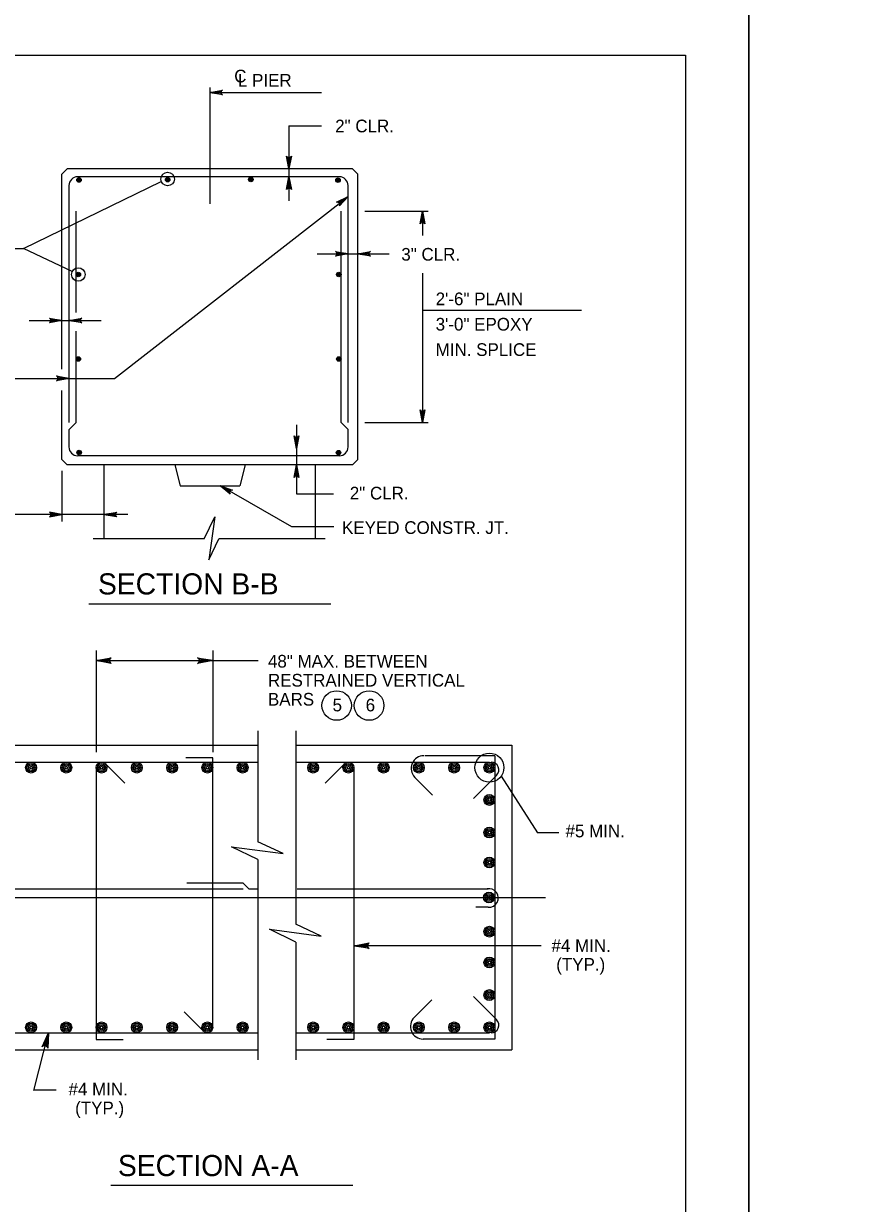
# Model space of a CAD drawing. Extents: x 646165 to 651486, y 296916 to 299292.
# Drawn here: x 649618.1 to 649816.7, y 297223.7 to 297502.8 of the extents above; entities that cross this region are included whole.
import ezdxf

# ---------------------------------------------------------------- set-up
doc = ezdxf.new("R2010")
doc.units = 0
for name, color, linetype in [('2', 7, 'Continuous'), ('50', 7, 'Continuous'), ('51', 7, 'Continuous'), ('52', 7, 'Continuous'), ('53', 7, 'Continuous'), ('54', 7, 'Continuous'), ('57', 7, 'Continuous'), ('PLT-BNDY', 7, 'Continuous')]:
    doc.layers.add(name, color=color, linetype=linetype)

msp = doc.modelspace()

# ---------------------------------------------------------------- linework, layer by layer
at = {"layer": '2'}
for p, q in [((648988.59, 297495.25), (649774.59, 297495.25)), ((649774.59, 297495.25), (649774.59, 296931.25))]:
    msp.add_line(p, q, dxfattribs=at)
at = {"layer": '50'}
for p, q in [((649662.13, 297487.67), (649662.13, 297460.12)), ((649589.52, 297296.04), (649741.52, 297296.04))]:
    msp.add_line(p, q, dxfattribs=at)
at = {"layer": '51'}
for p, q in [((649627.13, 297467.13), (649628.4, 297468.4)), ((649695.86, 297468.4), (649628.4, 297468.4)), ((649695.86, 297468.4), (649697.13, 297467.13)), ((649627.13, 297421.04), (649627.13, 297467.13)), ((649697.13, 297399.66), (649697.13, 297467.13)), ((649627.13, 297399.66), (649627.13, 297415.98)), ((649627.13, 297399.66), (649628.4, 297398.4)), ((649695.86, 297398.4), (649628.4, 297398.4)), ((649637.13, 297380.9), (649637.13, 297398.4)), ((649653.8, 297398.4), (649655.08, 297393.4)), ((649670.46, 297398.4), (649669.18, 297393.4)), ((649687.13, 297380.9), (649687.13, 297398.4)), ((649695.86, 297398.4), (649697.13, 297399.66)), ((649655.08, 297393.4), (649669.18, 297393.4)), ((649589.52, 297332.04), (649673.48, 297332.04)), ((649682.48, 297332.04), (649733.52, 297332.04)), ((649733.52, 297332.04), (649733.52, 297260.04)), ((649589.52, 297260.04), (649673.48, 297260.04)), ((649682.48, 297260.04), (649733.52, 297260.04))]:
    msp.add_line(p, q, dxfattribs=at)
at = {"layer": '52'}
for p, q in [((649662.13, 297486.47), (649688.51, 297486.47)), ((649680.83, 297478.57), (649680.83, 297460.8)), ((649680.83, 297478.57), (649688.51, 297478.57)), ((649618.07, 297449.54), (649650.63, 297465.41)), ((649652.13, 297465.97), (649652.13, 297465.97)), ((649698.78, 297458.4), (649713.76, 297458.4)), ((649712.4, 297458.4), (649712.4, 297452.65)), ((649586.94, 297449.54), (649618.07, 297449.54)), ((649629.55, 297444.08), (649618.07, 297449.54)), ((649687.5, 297448.31), (649704.56, 297448.31)), ((649630.99, 297443.4), (649630.99, 297443.4)), ((649712.4, 297443.7), (649712.4, 297408.4)), ((649712.4, 297434.96), (649750.05, 297434.96)), ((649619.35, 297432.53), (649636.41, 297432.53)), ((649590.14, 297418.84), (649639.53, 297418.84)), ((649682.64, 297407.82), (649682.64, 297391.56)), ((649698.78, 297408.4), (649713.76, 297408.4)), ((649627.13, 297396.94), (649627.13, 297384.95)), ((649681.47, 297383.72), (649664.6, 297393.4)), ((649682.64, 297391.56), (649691.4, 297391.56)), ((649642.69, 297386.65), (649599.98, 297386.65)), ((649691.47, 297383.72), (649681.47, 297383.72)), ((649660.75, 297380.9), (649634.54, 297380.9)), ((649689.41, 297380.9), (649664.25, 297380.9)), ((649635.22, 297354.48), (649635.22, 297330.38)), ((649662.8, 297354.48), (649662.8, 297330.38)), ((649635.22, 297352.08), (649673.52, 297352.08)), ((649673.48, 297335.43), (649673.48, 297309.24)), ((649682.48, 297335.43), (649682.48, 297289.71)), ((649731.02, 297324.73), (649739.61, 297311.34)), ((649744.69, 297311.34), (649739.61, 297311.34)), ((649673.48, 297305.02), (649673.48, 297257.64)), ((649682.48, 297285.48), (649682.48, 297257.64)), ((649740.47, 297284.64), (649696.16, 297284.64)), ((649620.46, 297250.39), (649623.98, 297264.04)), ((649625.75, 297250.46), (649620.67, 297250.46))]:
    msp.add_line(p, q, dxfattribs=at)
for points in [[(649662.13, 297486.47), (649665.11, 297487.03), (649664.88, 297486.87), (649664.76, 297486.67), (649664.73, 297486.47), (649664.76, 297486.27), (649664.88, 297486.07), (649665.11, 297485.91), (649662.13, 297486.47), (649664.88, 297486.07), (649664.76, 297486.27), (649662.13, 297486.47), (649664.73, 297486.47), (649664.76, 297486.67), (649662.13, 297486.47), (649664.88, 297486.87)], [(649680.83, 297468.45), (649680.27, 297471.43), (649680.43, 297471.2), (649680.63, 297471.08), (649680.83, 297471.05), (649681.03, 297471.08), (649681.23, 297471.2), (649681.39, 297471.43), (649680.83, 297468.45), (649681.23, 297471.2), (649681.03, 297471.08), (649680.83, 297468.45), (649680.83, 297471.05), (649680.63, 297471.08), (649680.83, 297468.45), (649680.43, 297471.2)], [(649680.83, 297466.49), (649681.39, 297463.5), (649681.23, 297463.73), (649681.03, 297463.85), (649680.83, 297463.89), (649680.63, 297463.85), (649680.43, 297463.73), (649680.27, 297463.5), (649680.83, 297466.49), (649680.43, 297463.73), (649680.63, 297463.85), (649680.83, 297466.49), (649680.83, 297463.89), (649681.03, 297463.85), (649680.83, 297466.49), (649681.23, 297463.73)], [(649694.8, 297461.88), (649692.79, 297459.61), (649692.88, 297459.88), (649692.85, 297460.11), (649692.75, 297460.29), (649692.6, 297460.42), (649692.39, 297460.51), (649692.11, 297460.49), (649694.8, 297461.88), (649692.39, 297460.51), (649692.6, 297460.42), (649694.8, 297461.88), (649692.75, 297460.29), (649692.85, 297460.11), (649694.8, 297461.88), (649692.88, 297459.88)], [(649712.4, 297458.4), (649712.96, 297455.41), (649712.8, 297455.64), (649712.6, 297455.76), (649712.4, 297455.8), (649712.2, 297455.76), (649712, 297455.64), (649711.84, 297455.41), (649712.4, 297458.4), (649712, 297455.64), (649712.2, 297455.76), (649712.4, 297458.4), (649712.4, 297455.8), (649712.6, 297455.76), (649712.4, 297458.4), (649712.8, 297455.64)], [(649694.81, 297448.31), (649691.83, 297447.75), (649692.06, 297447.91), (649692.18, 297448.11), (649692.21, 297448.31), (649692.18, 297448.51), (649692.06, 297448.71), (649691.83, 297448.87), (649694.81, 297448.31), (649692.06, 297448.71), (649692.18, 297448.51), (649694.81, 297448.31), (649692.21, 297448.31), (649692.18, 297448.11), (649694.81, 297448.31), (649692.06, 297447.91)], [(649697.09, 297448.31), (649700.08, 297448.87), (649699.85, 297448.71), (649699.73, 297448.51), (649699.69, 297448.31), (649699.73, 297448.11), (649699.85, 297447.91), (649700.08, 297447.75), (649697.09, 297448.31), (649699.85, 297447.91), (649699.73, 297448.11), (649697.09, 297448.31), (649699.69, 297448.31), (649699.73, 297448.51), (649697.09, 297448.31), (649699.85, 297448.71)], [(649627.13, 297432.53), (649624.15, 297431.97), (649624.38, 297432.13), (649624.49, 297432.33), (649624.53, 297432.53), (649624.49, 297432.73), (649624.38, 297432.93), (649624.15, 297433.08), (649627.13, 297432.53), (649624.38, 297432.93), (649624.49, 297432.73), (649627.13, 297432.53), (649624.53, 297432.53), (649624.49, 297432.33), (649627.13, 297432.53), (649624.38, 297432.13)], [(649628.85, 297432.53), (649631.83, 297433.08), (649631.6, 297432.93), (649631.49, 297432.73), (649631.45, 297432.53), (649631.49, 297432.33), (649631.6, 297432.13), (649631.83, 297431.97), (649628.85, 297432.53), (649631.6, 297432.13), (649631.49, 297432.33), (649628.85, 297432.53), (649631.45, 297432.53), (649631.49, 297432.73), (649628.85, 297432.53), (649631.6, 297432.93)], [(649628.8, 297418.84), (649625.81, 297418.29), (649626.04, 297418.44), (649626.16, 297418.64), (649626.2, 297418.84), (649626.16, 297419.04), (649626.04, 297419.24), (649625.81, 297419.4), (649628.8, 297418.84), (649626.04, 297419.24), (649626.16, 297419.04), (649628.8, 297418.84), (649626.2, 297418.84), (649626.16, 297418.64), (649628.8, 297418.84), (649626.04, 297418.44)], [(649712.4, 297408.4), (649711.84, 297411.38), (649712, 297411.15), (649712.2, 297411.03), (649712.4, 297411), (649712.6, 297411.03), (649712.8, 297411.15), (649712.96, 297411.38), (649712.4, 297408.4), (649712.8, 297411.15), (649712.6, 297411.03), (649712.4, 297408.4), (649712.4, 297411), (649712.2, 297411.03), (649712.4, 297408.4), (649712, 297411.15)], [(649682.6, 297402.28), (649682.04, 297405.26), (649682.2, 297405.03), (649682.4, 297404.91), (649682.6, 297404.88), (649682.8, 297404.91), (649683, 297405.03), (649683.16, 297405.26), (649682.6, 297402.28), (649683, 297405.03), (649682.8, 297404.91), (649682.6, 297402.28), (649682.6, 297404.88), (649682.4, 297404.91), (649682.6, 297402.28), (649682.2, 297405.03)], [(649682.6, 297398.41), (649683.16, 297395.42), (649683, 297395.65), (649682.8, 297395.77), (649682.6, 297395.81), (649682.4, 297395.77), (649682.2, 297395.65), (649682.04, 297395.42), (649682.6, 297398.41), (649682.2, 297395.65), (649682.4, 297395.77), (649682.6, 297398.41), (649682.6, 297395.81), (649682.8, 297395.77), (649682.6, 297398.41), (649683, 297395.65)], [(649664.6, 297393.4), (649667.46, 297392.4), (649667.19, 297392.37), (649666.98, 297392.26), (649666.85, 297392.1), (649666.78, 297391.91), (649666.79, 297391.68), (649666.91, 297391.43), (649664.6, 297393.4), (649666.79, 297391.68), (649666.78, 297391.91), (649664.6, 297393.4), (649666.85, 297392.1), (649666.98, 297392.26), (649664.6, 297393.4), (649667.19, 297392.37)], [(649627.13, 297386.65), (649624.15, 297387.2), (649624.26, 297387.12), (649624.38, 297387.05), (649624.44, 297386.95), (649624.49, 297386.85), (649624.51, 297386.75), (649624.53, 297386.65), (649624.51, 297386.55), (649624.49, 297386.45), (649624.44, 297386.35), (649624.38, 297386.25), (649624.26, 297386.17), (649624.15, 297386.09), (649627.13, 297386.65), (649624.26, 297386.17), (649624.38, 297386.25), (649627.13, 297386.65), (649624.44, 297386.35), (649624.49, 297386.45), (649627.13, 297386.65), (649624.51, 297386.55), (649624.53, 297386.65), (649627.13, 297386.65), (649624.51, 297386.75), (649624.49, 297386.85), (649627.13, 297386.65), (649624.44, 297386.95), (649624.38, 297387.05), (649627.13, 297386.65), (649624.26, 297387.12)], [(649637.13, 297386.65), (649640.11, 297387.2), (649640, 297387.12), (649639.88, 297387.05), (649639.82, 297386.95), (649639.76, 297386.85), (649639.75, 297386.75), (649639.73, 297386.65), (649639.75, 297386.55), (649639.76, 297386.45), (649639.82, 297386.35), (649639.88, 297386.25), (649640, 297386.17), (649640.11, 297386.09), (649637.13, 297386.65), (649640, 297386.17), (649639.88, 297386.25), (649637.13, 297386.65), (649639.82, 297386.35), (649639.76, 297386.45), (649637.13, 297386.65), (649639.75, 297386.55), (649639.73, 297386.65), (649637.13, 297386.65), (649639.75, 297386.75), (649639.76, 297386.85), (649637.13, 297386.65), (649639.82, 297386.95), (649639.88, 297387.05), (649637.13, 297386.65), (649640, 297387.12)], [(649660.75, 297380.9), (649663.28, 297386.08), (649661.9, 297375.93), (649664.26, 297380.9)], [(649635.22, 297352.08), (649638.8, 297352.75), (649638.53, 297352.56), (649638.39, 297352.32), (649638.34, 297352.08), (649638.39, 297351.84), (649638.53, 297351.6), (649638.8, 297351.41), (649635.22, 297352.08), (649638.53, 297351.6), (649638.39, 297351.84), (649635.22, 297352.08), (649638.34, 297352.08), (649638.39, 297352.32), (649635.22, 297352.08), (649638.53, 297352.56)], [(649662.8, 297352.08), (649659.23, 297351.41), (649659.5, 297351.6), (649659.64, 297351.84), (649659.68, 297352.08), (649659.64, 297352.32), (649659.5, 297352.56), (649659.23, 297352.75), (649662.8, 297352.08), (649659.5, 297352.56), (649659.64, 297352.32), (649662.8, 297352.08), (649659.68, 297352.08), (649659.64, 297351.84), (649662.8, 297352.08), (649659.5, 297351.6)], [(649673.48, 297305.02), (649667.26, 297308.06), (649679.44, 297306.41), (649673.48, 297309.24)], [(649682.48, 297285.48), (649676.26, 297288.53), (649688.44, 297286.87), (649682.48, 297289.71)], [(649696.23, 297284.61), (649699.81, 297285.28), (649699.54, 297285.09), (649699.39, 297284.85), (649699.35, 297284.61), (649699.39, 297284.37), (649699.54, 297284.13), (649699.81, 297283.94), (649696.23, 297284.61), (649699.54, 297284.13), (649699.39, 297284.37), (649696.23, 297284.61), (649699.35, 297284.61), (649699.39, 297284.85), (649696.23, 297284.61), (649699.54, 297285.09)], [(649623.98, 297264.04), (649623.76, 297260.4), (649623.64, 297260.72), (649623.44, 297260.91), (649623.22, 297261.01), (649622.98, 297261.03), (649622.71, 297260.95), (649622.46, 297260.73), (649623.98, 297264.04), (649622.71, 297260.95), (649622.98, 297261.03), (649623.98, 297264.04), (649623.22, 297261.01), (649623.44, 297260.91), (649623.98, 297264.04), (649623.64, 297260.72)]]:
    msp.add_lwpolyline(points, dxfattribs=at)
for centre, radius in [((649652.13, 297465.97), 1.6), ((649630.99, 297443.4), 1.6), ((649692.11, 297341.45), 3.5), ((649699.79, 297341.45), 3.5), ((649728.24, 297326.76), 3.44)]:
    msp.add_circle(centre, radius, dxfattribs=at)
at = {"layer": '53'}
for p, q in [((649633.51, 297365.47), (649690.75, 297365.47)), ((649638.69, 297227.98), (649695.92, 297227.98))]:
    msp.add_line(p, q, dxfattribs=at)
at = {"layer": '54'}
for p, q in [((649692.74, 297466.51), (649630.86, 297466.51)), ((649628.8, 297408.43), (649628.8, 297464.44)), ((649694.8, 297408.4), (649694.8, 297464.44)), ((649639.53, 297418.84), (649694.8, 297461.88)), ((649630.46, 297434.4), (649630.46, 297458.4)), ((649693.14, 297408.4), (649693.14, 297458.4)), ((649630.46, 297408.4), (649630.46, 297430.01)), ((649628.8, 297402.61), (649628.8, 297406.73)), ((649694.8, 297402.61), (649694.8, 297406.73)), ((649692.74, 297400.54), (649630.86, 297400.54)), ((649662.8, 297329.11), (649656.42, 297329.11)), ((649662.8, 297265.32), (649662.8, 297329.11)), ((649729.52, 297329.52), (649712.94, 297329.52)), ((649729.52, 297329.52), (649729.52, 297262.56)), ((649594.36, 297328.04), (649673.48, 297328.04)), ((649635.22, 297326.76), (649635.22, 297262.45)), ((649637.41, 297327.66), (649642.01, 297323.06)), ((649682.48, 297328.04), (649728.24, 297328.04)), ((649693.98, 297327.66), (649689.38, 297323.06)), ((649696.16, 297326.76), (649696.16, 297262.45)), ((649710.62, 297324.46), (649714.8, 297320.28)), ((649729.96, 297324.97), (649724.46, 297319.47)), ((649595.04, 297298.07), (649670.01, 297298.07)), ((649670.01, 297299.41), (649656.68, 297299.41)), ((649670.01, 297299.41), (649671.34, 297298.07)), ((649671.34, 297298.07), (649673.3, 297298.07)), ((649682.75, 297298.07), (649727.91, 297298.07)), ((649727.96, 297293.75), (649725.02, 297293.75)), ((649729.96, 297267.11), (649724.46, 297272.61)), ((649710.44, 297267.68), (649714.62, 297271.86)), ((649660.62, 297264.41), (649656.02, 297269.01)), ((649594.36, 297264.04), (649673.48, 297264.04)), ((649682.48, 297264.04), (649728.24, 297264.04)), ((649635.22, 297262.45), (649641.61, 297262.45)), ((649696.16, 297262.45), (649689.78, 297262.45)), ((649729.52, 297262.56), (649712.56, 297262.56))]:
    msp.add_line(p, q, dxfattribs=at)
for centre, radius in [((649631.17, 297465.77), 0.533), ((649631.17, 297465.77), 0.4), ((649631.17, 297465.77), 0.267), ((649631.17, 297465.77), 0.133), ((649652.13, 297465.82), 0.533), ((649652.13, 297465.82), 0.4), ((649652.13, 297465.82), 0.267), ((649652.13, 297465.82), 0.133), ((649671.8, 297465.88), 0.533), ((649671.8, 297465.88), 0.4), ((649671.8, 297465.88), 0.267), ((649671.8, 297465.88), 0.133), ((649692.43, 297465.73), 0.533), ((649692.43, 297465.73), 0.4), ((649692.43, 297465.73), 0.267), ((649692.43, 297465.73), 0.133), ((649630.99, 297443.4), 0.533), ((649630.99, 297443.4), 0.4), ((649630.99, 297443.4), 0.267), ((649630.99, 297443.4), 0.133), ((649692.61, 297443.4), 0.533), ((649692.61, 297443.4), 0.4), ((649692.61, 297443.4), 0.267), ((649692.61, 297443.4), 0.133), ((649630.99, 297423.4), 0.533), ((649630.99, 297423.4), 0.4), ((649630.99, 297423.4), 0.267), ((649630.99, 297423.4), 0.133), ((649692.61, 297423.4), 0.533), ((649692.61, 297423.4), 0.4), ((649692.61, 297423.4), 0.267), ((649692.61, 297423.4), 0.133), ((649631.19, 297401.28), 0.533), ((649631.19, 297401.28), 0.4), ((649631.19, 297401.28), 0.267), ((649631.19, 297401.28), 0.133), ((649692.56, 297401.26), 0.533), ((649692.56, 297401.26), 0.4), ((649692.56, 297401.26), 0.267), ((649692.56, 297401.26), 0.133), ((649619.82, 297326.76), 1.28), ((649619.82, 297326.76), 0.96), ((649619.82, 297326.76), 0.64), ((649619.82, 297326.76), 0.32), ((649628.16, 297326.76), 1.28), ((649628.16, 297326.76), 0.96), ((649628.16, 297326.76), 0.64), ((649628.16, 297326.76), 0.32), ((649636.5, 297326.76), 1.28), ((649636.5, 297326.76), 0.96), ((649636.5, 297326.76), 0.64), ((649636.5, 297326.76), 0.32), ((649644.84, 297326.76), 1.28), ((649644.84, 297326.76), 0.96), ((649644.84, 297326.76), 0.64), ((649644.84, 297326.76), 0.32), ((649653.18, 297326.76), 1.28), ((649653.18, 297326.76), 0.96), ((649653.18, 297326.76), 0.64), ((649653.18, 297326.76), 0.32), ((649661.52, 297326.76), 1.28), ((649661.52, 297326.76), 0.96), ((649661.52, 297326.76), 0.64), ((649661.52, 297326.76), 0.32), ((649669.86, 297326.76), 1.28), ((649669.86, 297326.76), 0.96), ((649669.86, 297326.76), 0.64), ((649669.86, 297326.76), 0.32), ((649686.54, 297326.76), 1.28), ((649686.54, 297326.76), 0.96), ((649686.54, 297326.76), 0.64), ((649686.54, 297326.76), 0.32), ((649694.88, 297326.76), 1.28), ((649694.88, 297326.76), 0.96), ((649694.88, 297326.76), 0.64), ((649694.88, 297326.76), 0.32), ((649703.22, 297326.76), 1.28), ((649703.22, 297326.76), 0.96), ((649703.22, 297326.76), 0.64), ((649703.22, 297326.76), 0.32), ((649711.56, 297326.76), 1.28), ((649711.56, 297326.76), 0.96), ((649711.56, 297326.76), 0.64), ((649711.56, 297326.76), 0.32), ((649719.9, 297326.76), 1.28), ((649719.9, 297326.76), 0.96), ((649719.9, 297326.76), 0.64), ((649719.9, 297326.76), 0.32), ((649728.24, 297326.76), 1.28), ((649728.24, 297326.76), 0.96), ((649728.24, 297326.76), 0.64), ((649728.24, 297326.76), 0.32), ((649728.24, 297319.12), 1.28), ((649728.24, 297319.12), 0.96), ((649728.24, 297319.12), 0.64), ((649728.24, 297319.12), 0.32), ((649728.24, 297311.4), 1.28), ((649728.24, 297311.4), 0.96), ((649728.24, 297311.4), 0.64), ((649728.24, 297311.4), 0.32), ((649728.24, 297304.32), 1.28), ((649728.24, 297304.32), 0.96), ((649728.24, 297304.32), 0.64), ((649728.24, 297304.32), 0.32), ((649728.13, 297296.04), 1.28), ((649728.13, 297296.04), 0.96), ((649728.13, 297296.04), 0.64), ((649728.13, 297296.04), 0.32), ((649728.24, 297287.96), 1.28), ((649728.24, 297287.96), 0.96), ((649728.24, 297287.96), 0.64), ((649728.24, 297287.96), 0.32), ((649728.24, 297280.68), 1.28), ((649728.24, 297280.68), 0.96), ((649728.24, 297280.68), 0.64), ((649728.24, 297280.68), 0.32), ((649728.24, 297272.97), 1.28), ((649728.24, 297272.97), 0.96), ((649728.24, 297272.97), 0.64), ((649728.24, 297272.97), 0.32), ((649619.82, 297265.32), 1.28), ((649619.82, 297265.32), 0.96), ((649619.82, 297265.32), 0.64), ((649619.82, 297265.32), 0.32), ((649628.16, 297265.32), 1.28), ((649628.16, 297265.32), 0.96), ((649628.16, 297265.32), 0.64), ((649628.16, 297265.32), 0.32), ((649636.5, 297265.32), 1.28), ((649636.5, 297265.32), 0.96), ((649636.5, 297265.32), 0.64), ((649636.5, 297265.32), 0.32), ((649644.84, 297265.32), 1.28), ((649644.84, 297265.32), 0.96), ((649644.84, 297265.32), 0.64), ((649644.84, 297265.32), 0.32), ((649653.18, 297265.32), 1.28), ((649653.18, 297265.32), 0.96), ((649653.18, 297265.32), 0.64), ((649653.18, 297265.32), 0.32), ((649661.52, 297265.32), 1.28), ((649661.52, 297265.32), 0.96), ((649661.52, 297265.32), 0.64), ((649661.52, 297265.32), 0.32), ((649669.86, 297265.32), 1.28), ((649669.86, 297265.32), 0.96), ((649669.86, 297265.32), 0.64), ((649669.86, 297265.32), 0.32), ((649686.54, 297265.32), 1.28), ((649686.54, 297265.32), 0.96), ((649686.54, 297265.32), 0.64), ((649686.54, 297265.32), 0.32), ((649694.88, 297265.32), 1.28), ((649694.88, 297265.32), 0.96), ((649694.88, 297265.32), 0.64), ((649694.88, 297265.32), 0.32), ((649703.22, 297265.32), 1.28), ((649703.22, 297265.32), 0.96), ((649703.22, 297265.32), 0.64), ((649703.22, 297265.32), 0.32), ((649711.56, 297265.32), 1.28), ((649711.56, 297265.32), 0.96), ((649711.56, 297265.32), 0.64), ((649711.56, 297265.32), 0.32), ((649719.9, 297265.32), 1.28), ((649719.9, 297265.32), 0.96), ((649719.9, 297265.32), 0.64), ((649719.9, 297265.32), 0.32), ((649728.24, 297265.32), 1.28), ((649728.24, 297265.32), 0.96), ((649728.24, 297265.32), 0.64), ((649728.24, 297265.32), 0.32)]:
    msp.add_circle(centre, radius, dxfattribs=at)
for centre, radius, start, end in [((649630.86, 297464.44), 2.07, 90, 180), ((649692.74, 297464.44), 2.07, 0, 90), ((649630.86, 297402.61), 2.07, 180, 270), ((649692.74, 297402.61), 2.07, 270, 0), ((649712.74, 297326.58), 3, 90, 225), ((649728.68, 297326.24), 1.8, 315, 90), ((649728.14, 297295.93), 2.19, 265.3835, 102.0158), ((649712.56, 297265.56), 3, 135, 270), ((649728.68, 297265.84), 1.8, 270, 45)]:
    msp.add_arc(centre, radius, start, end, dxfattribs=at)
at = {"layer": '57'}
for p, q in [((649628.8, 297406.73), (649630.46, 297408.4)), ((649694.8, 297406.73), (649693.14, 297408.4))]:
    msp.add_line(p, q, dxfattribs=at)
at = {"layer": 'PLT-BNDY'}
for points in [[(648948.59, 297510.25), (649789.59, 297510.25), (649789.59, 296916.25), (648948.59, 296916.25)], [(649789.59, 297510.25), (650630.59, 297510.25), (650630.59, 296916.25), (649789.59, 296916.25)]]:
    msp.add_lwpolyline(points, close=True, dxfattribs=at)

# ---------------------------------------------------------------- texts
at = {"layer": '53'}
for s, height, p in [('C', 3, (649667.88, 297488.84)), ('L PIER', 3, (649668.76, 297487.83)), ('2" CLR.', 3, (649691.76, 297477.03)), ('3" CLR.', 3, (649707.4, 297446.68)), ('2\'-6" PLAIN', 3, (649715.53, 297436.14)), ('3\'-0" EPOXY', 3, (649715.53, 297430.14)), ('MIN. SPLICE', 3, (649715.53, 297424.14)), ('2" CLR.', 3, (649695.22, 297390.19)), ('KEYED CONSTR. JT.', 3, (649693.39, 297382.04)), ('SECTION B-B', 5, (649635.65, 297367.72)), ('48" MAX. BETWEEN', 3, (649675.86, 297350.43)), ('RESTRAINED VERTICAL ', 3, (649675.86, 297345.93)), ('BARS', 3, (649675.86, 297341.43)), ('5', 3, (649691.15, 297340.07)), ('6', 3, (649698.97, 297340.07)), ('#5 MIN.', 3, (649746.25, 297310.27)), ('#4 MIN.', 3, (649742.93, 297283.16)), (' (TYP.)', 3, (649742.93, 297278.72)), ('#4 MIN.', 3, (649628.68, 297249.21)), ('(TYP.)', 3, (649630.25, 297244.76)), ('SECTION A-A', 4.9998, (649640.37, 297230.14))]:
    msp.add_text(s, height=height, dxfattribs=at).set_placement(p)

doc.saveas('drawing.dxf')
